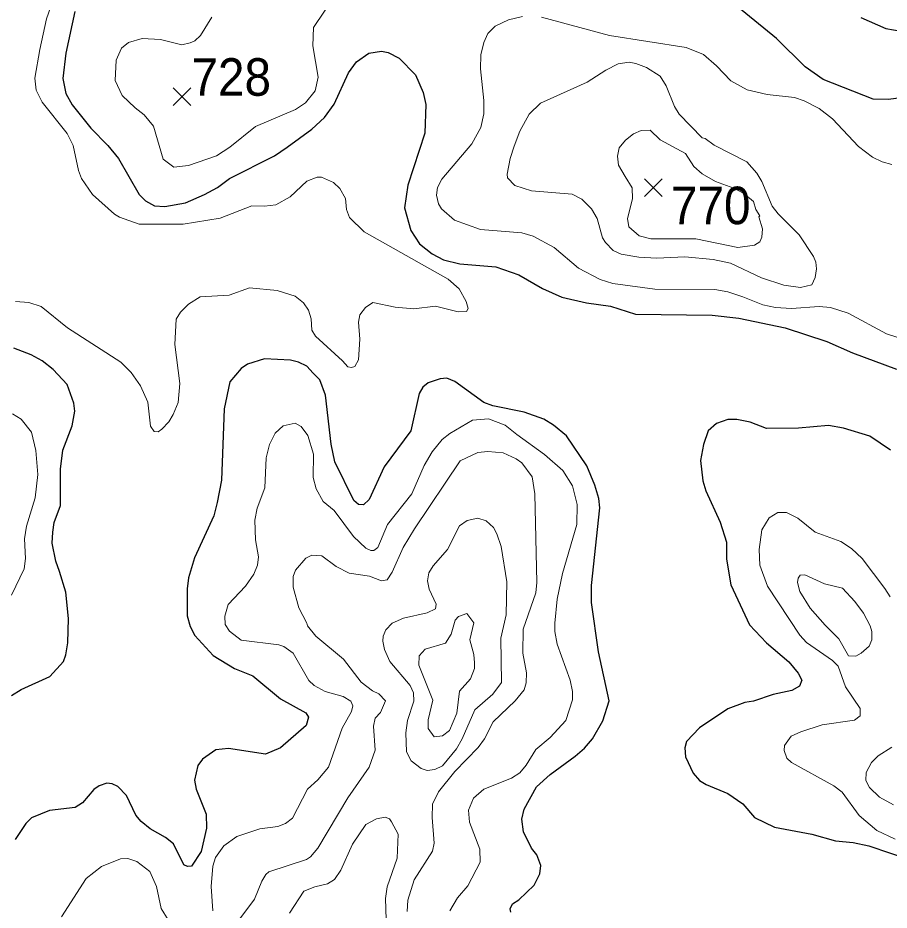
# Model space of a CAD drawing. Extents: x 294.2 to 320.3, y 7482.7 to 7510.7.
# Drawn here: x 315.127 to 316.982, y 7499.176 to 7501.077 of the extents above; entities that cross this region are included whole.
import ezdxf
from ezdxf.enums import TextEntityAlignment as Align

# ---------------------------------------------------------------- set-up
doc = ezdxf.new("R2010")
doc.units = 0
doc.header["$LTSCALE"] = 0.032
for name, color, linetype, lineweight in [('1', 7, 'Continuous', 25), ('2', 7, 'Continuous', 13), ('21', 7, 'Continuous', 25)]:
    doc.layers.add(name, color=color, linetype=linetype, lineweight=lineweight)
doc.layers.add('61', color=7, linetype='Continuous')

msp = doc.modelspace()

# ---------------------------------------------------------------- linework, layer by layer
at = {"layer": '1'}
for points in [[(315.2486, 7501.0903), (315.2292, 7501.0011), (315.2231, 7500.9473), (315.2292, 7500.915), (315.2425, 7500.8914), (315.2824, 7500.8414), (315.319, 7500.8048)], [(317.0073, 7500.9061), (316.9807, 7500.9023), (316.948, 7500.9034), (316.8421, 7500.9453), (316.8038, 7500.9722), (316.7422, 7501.0324), (316.6579, 7501.1012)], [(316.922, 7501.0771), (316.9752, 7501.0539), (317.0407, 7501.0426)], [(315.4837, 7500.6827), (315.5248, 7500.7004), (315.5525, 7500.7149), (315.5775, 7500.7343), (315.6739, 7500.7827), (315.7006, 7500.801), (315.7533, 7500.8392), (315.7799, 7500.864), (315.8004, 7500.8925), (315.8314, 7500.9595), (315.848, 7500.9827), (315.8741, 7501.0015), (315.9013, 7501.0053), (315.9157, 7501.0026), (315.939, 7500.9908), (315.9739, 7500.9553), (315.99, 7500.9176), (315.9955, 7500.8918), (315.9933, 7500.831), (315.9573, 7500.7202), (315.9501, 7500.6718), (315.9639, 7500.6234), (315.9822, 7500.5949), (316.0094, 7500.5739), (316.0332, 7500.561), (316.0681, 7500.5524), (316.1447, 7500.5459), (316.1941, 7500.5293), (316.2439, 7500.5002), (316.2855, 7500.4814), (316.3382, 7500.4696), (316.3892, 7500.4626), (316.4419, 7500.4454), (316.6055, 7500.4433), (316.6624, 7500.4368), (316.7606, 7500.4159), (316.8499, 7500.3874), (316.9042, 7500.3632), (316.9979, 7500.3283)], [(315.319, 7500.8048), (315.3412, 7500.7768), (315.3856, 7500.6999), (315.3989, 7500.687), (315.4183, 7500.6763), (315.4399, 7500.6747), (315.4837, 7500.6827)], [(315.1134, 7499.6329), (315.1339, 7499.6458), (315.1955, 7499.6732), (315.2243, 7499.7055), (315.2293, 7499.7194), (315.2332, 7499.7453), (315.2349, 7499.7969), (315.2293, 7499.8534), (315.216, 7499.897), (315.2077, 7499.9195), (315.1999, 7499.9577), (315.2016, 7499.9808), (315.2044, 7500.0018), (315.2176, 7500.0378), (315.2182, 7500.1152), (315.2232, 7500.1555), (315.2426, 7500.2075), (315.2487, 7500.2387), (315.2465, 7500.2559), (315.2321, 7500.2957), (315.2021, 7500.3274), (315.1788, 7500.3457), (315.1556, 7500.3586), (315.1184, 7500.3731)], [(315.9639, 7500.1966), (315.9074, 7500.1202), (315.8752, 7500.0508), (315.863, 7500.039), (315.8525, 7500.0401), (315.8425, 7500.0481), (315.8019, 7500.1304), (315.7941, 7500.1686), (315.782, 7500.2729), (315.7698, 7500.3057), (315.7559, 7500.3197), (315.7426, 7500.3347), (315.7249, 7500.3428), (315.7077, 7500.3471), (315.6522, 7500.3503), (315.6161, 7500.3385), (315.6028, 7500.3299), (315.5784, 7500.3009), (315.5662, 7500.2439), (315.5606, 7500.0917), (315.5512, 7500.0439), (315.5445, 7500.0154), (315.5035, 7499.9266), (315.4907, 7499.8836), (315.4874, 7499.86), (315.4874, 7499.803), (315.4941, 7499.7799), (315.504, 7499.7611), (315.5428, 7499.7181), (315.5883, 7499.6907), (315.6271, 7499.6746), (315.6865, 7499.6262), (315.7403, 7499.5961), (315.7458, 7499.5869), (315.7408, 7499.5692), (315.6865, 7499.5218), (315.6545, 7499.5081), (315.5758, 7499.5202), (315.5489, 7499.517), (315.52, 7499.4977), (315.5101, 7499.4837), (315.5034, 7499.4525), (315.5067, 7499.4332), (315.5284, 7499.3805), (315.5289, 7499.3504), (315.5173, 7499.3009), (315.4967, 7499.2692), (315.4884, 7499.2686), (315.4807, 7499.2724), (315.4585, 7499.317), (315.4418, 7499.3305), (315.4085, 7499.3488), (315.3897, 7499.3644), (315.378, 7499.3778), (315.3586, 7499.4203), (315.3403, 7499.4391), (315.3281, 7499.445), (315.3165, 7499.4461), (315.3004, 7499.4407), (315.2887, 7499.4327), (315.2648, 7499.4042), (315.2493, 7499.3945), (315.1944, 7499.3881), (315.1561, 7499.3725), (315.1439, 7499.3607), (315.1212, 7499.3263)], [(316.0577, 7500.302), (316.0405, 7500.309), (316.0261, 7500.3079), (316.0005, 7500.2993), (315.9894, 7500.2901), (315.9817, 7500.2762), (315.9639, 7500.1966)], [(316.1769, 7499.1712), (316.1752, 7499.1787), (316.1802, 7499.1889), (316.1941, 7499.1981), (316.2262, 7499.2293), (316.2384, 7499.253), (316.2406, 7499.2712), (316.2323, 7499.2933), (316.2207, 7499.3078), (316.2034, 7499.3427), (316.2001, 7499.3696), (316.2051, 7499.3906), (316.2312, 7499.4384), (316.2606, 7499.4648), (316.3138, 7499.5035), (316.3338, 7499.5207), (316.3504, 7499.5406), (316.3726, 7499.5793), (316.3859, 7499.6218), (316.3637, 7499.7261), (316.3483, 7499.8314), (316.3488, 7499.8673), (316.3666, 7500.033), (316.3644, 7500.0524), (316.3555, 7500.0809), (316.3383, 7500.1223), (316.2956, 7500.1858), (316.2673, 7500.2089), (316.2468, 7500.2213), (316.2052, 7500.2363), (316.1381, 7500.2498), (316.1192, 7500.2573), (316.0577, 7500.302)], [(316.9848, 7500.1557), (316.941, 7500.1853), (316.885, 7500.2025), (316.8534, 7500.2079), (316.7891, 7500.2024), (316.7214, 7500.2019), (316.6865, 7500.2153), (316.6582, 7500.2207), (316.6388, 7500.2207), (316.6144, 7500.2121), (316.5972, 7500.197), (316.5867, 7500.1675), (316.5806, 7500.1336), (316.5856, 7500.0906), (316.5917, 7500.0691), (316.6227, 7500.0024), (316.636, 7499.9594), (316.636, 7499.9234), (316.6454, 7499.8691), (316.6848, 7499.7836), (316.7209, 7499.7449), (316.7686, 7499.7046), (316.7886, 7499.6809), (316.7963, 7499.6659), (316.7913, 7499.6529), (316.7752, 7499.6438), (316.7353, 7499.6352), (316.6937, 7499.6206), (316.6748, 7499.6184)], [(316.6748, 7499.6184), (316.6388, 7499.6045), (316.5783, 7499.5642), (316.5511, 7499.5351), (316.5472, 7499.5217), (316.5484, 7499.5023), (316.565, 7499.4679)], [(316.565, 7499.4679), (316.5783, 7499.4523), (316.5927, 7499.4431), (316.6387, 7499.4243), (316.6709, 7499.4023), (316.6958, 7499.3732), (316.7379, 7499.3522), (316.8173, 7499.3377), (316.8683, 7499.3232), (316.906, 7499.32), (316.9387, 7499.313), (317.0313, 7499.2818)]]:
    msp.add_lwpolyline(points, dxfattribs=at)
at = {"layer": '2'}
for points in [[(315.5399, 7501.0779), (315.5162, 7501.0389), (315.5041, 7501.0275), (315.4939, 7501.023), (315.4766, 7501.0193), (315.4307, 7501.0306), (315.3917, 7501.0326), (315.3624, 7501.0243), (315.3477, 7501.0121), (315.3362, 7500.9866), (315.3342, 7500.9432), (315.349, 7500.9112), (315.377, 7500.8851), (315.3962, 7500.8697), (315.416, 7500.8455), (315.4364, 7500.7753), (315.4594, 7500.7586), (315.4907, 7500.7619), (315.5501, 7500.7829), (315.5788, 7500.8008), (315.6331, 7500.8449), (315.718, 7500.8812), (315.7397, 7500.8953), (315.7601, 7500.9208), (315.7665, 7500.9502), (315.755, 7501.0166), (315.7569, 7501.0562), (315.8036, 7501.1264)], [(315.1963, 7501.0984), (315.1881, 7501.0741), (315.174, 7501.009), (315.1631, 7500.9477), (315.1664, 7500.9221), (315.1791, 7500.8966), (315.2321, 7500.8302), (315.2449, 7500.8047), (315.2563, 7500.751), (315.2627, 7500.7344), (315.2857, 7500.6999), (315.333, 7500.6584), (315.3432, 7500.652), (315.3854, 7500.6373), (315.4792, 7500.6367), (315.5578, 7500.6501), (315.6254, 7500.6763), (315.6522, 7500.675), (315.6765, 7500.6782), (315.7071, 7500.6955), (315.7422, 7500.7287), (315.7646, 7500.7369), (315.7736, 7500.7369), (315.7991, 7500.7261), (315.8125, 7500.7133), (315.8246, 7500.6916), (315.8271, 7500.668), (315.8329, 7500.6514), (315.8642, 7500.6207), (316.043, 7500.5199), (316.0666, 7500.4994), (316.0819, 7500.4726), (316.0858, 7500.4573), (316.0825, 7500.4509), (316.0647, 7500.4503), (316.0162, 7500.4624), (315.9702, 7500.4567), (315.9306, 7500.4605), (315.8827, 7500.47), (315.8674, 7500.4598), (315.8553, 7500.4439), (315.8527, 7500.428), (315.8552, 7500.3922), (315.8527, 7500.3481), (315.8444, 7500.3341), (315.8374, 7500.3315), (315.8297, 7500.3328), (315.8182, 7500.3462), (315.7607, 7500.3985), (315.7531, 7500.4114), (315.7518, 7500.4356), (315.7461, 7500.4535), (315.7352, 7500.4694), (315.7174, 7500.4835), (315.6791, 7500.4956), (315.6203, 7500.5014), (315.5769, 7500.486), (315.5156, 7500.4822), (315.4907, 7500.4669), (315.4735, 7500.4496), (315.4645, 7500.4343), (315.4613, 7500.3807), (315.4722, 7500.2977), (315.4683, 7500.2568), (315.4575, 7500.2313), (315.4486, 7500.216), (315.4339, 7500.2006), (315.4262, 7500.1949), (315.4173, 7500.1955), (315.4096, 7500.2064), (315.4039, 7500.2581), (315.3885, 7500.2926), (315.3687, 7500.3207), (315.3464, 7500.343), (315.2327, 7500.4164), (315.1766, 7500.4618), (315.1504, 7500.47), (315.1223, 7500.472)], [(317.0186, 7500.3896), (316.9764, 7500.4036), (316.8947, 7500.4471), (316.8577, 7500.4598), (316.8334, 7500.4618), (316.7747, 7500.4573), (316.7402, 7500.4592), (316.7134, 7500.4649), (316.6704, 7500.4824), (316.6388, 7500.493), (316.6112, 7500.498), (316.4835, 7500.4988), (316.3942, 7500.5109), (316.3673, 7500.5192), (316.3207, 7500.5435), (316.269, 7500.5875), (316.2243, 7500.6118), (316.2001, 7500.6182), (316.112, 7500.6258), (316.057, 7500.6456), (316.0289, 7500.6699), (316.0225, 7500.6801), (316.0187, 7500.6987), (316.0206, 7500.7153), (316.0296, 7500.7331), (316.0934, 7500.8078), (316.1126, 7500.843), (316.119, 7500.8723), (316.1196, 7500.9004), (316.1119, 7500.9681), (316.1126, 7500.9975), (316.119, 7501.0243), (316.1279, 7501.0434), (316.1432, 7501.0587), (316.172, 7501.0722), (316.2013, 7501.0792)], [(316.2422, 7501.0779), (316.3865, 7501.039), (316.5499, 7501.0134), (316.587, 7500.9981), (316.615, 7500.9745), (316.6451, 7500.9425), (316.6802, 7500.9234), (316.7223, 7500.9131), (316.7804, 7500.9068), (316.8015, 7500.8998), (316.8334, 7500.8832), (316.8615, 7500.8615), (316.9171, 7500.8027), (316.9471, 7500.7797), (316.9675, 7500.7701), (316.9879, 7500.7644)], [(315.1159, 7500.2332), (315.1338, 7500.2217)], [(315.1338, 7500.2217), (315.1561, 7500.1943), (315.1657, 7500.1547), (315.1695, 7500.1036), (315.1638, 7500.0538), (315.1453, 7499.9938), (315.1414, 7499.967)], [(315.8404, 7499.6111), (315.8363, 7499.6212), (315.8199, 7499.6309), (315.7812, 7499.6418), (315.7582, 7499.6546), (315.7467, 7499.665), (315.7135, 7499.723), (315.6937, 7499.7371), (315.6829, 7499.7409), (315.6024, 7499.7511), (315.5775, 7499.7697), (315.5686, 7499.7843), (315.5679, 7499.8022), (315.575, 7499.8271), (315.612, 7499.866), (315.6292, 7499.8916), (315.6376, 7499.9108), (315.6394, 7499.9287), (315.633, 7499.9644), (315.6318, 7500.0066), (315.6363, 7500.0321), (315.6529, 7500.0755), (315.656, 7500.1394), (315.6631, 7500.1675), (315.6752, 7500.1917), (315.6918, 7500.2077), (315.7174, 7500.2128), (315.7301, 7500.2057), (315.7448, 7500.1866), (315.7563, 7500.147), (315.7556, 7500.0972), (315.762, 7500.073), (315.7774, 7500.0461), (315.8004, 7500.027), (315.8419, 7499.972), (315.868, 7499.9465), (315.8789, 7499.9421), (315.8853, 7499.9421), (315.8936, 7499.9484), (315.914, 7499.9976), (315.9663, 7500.0627), (315.9919, 7500.1228), (316.0091, 7500.1521), (316.0308, 7500.1783), (316.0468, 7500.1911), (316.0953, 7500.2192), (316.1292, 7500.2223), (316.1649, 7500.2089), (316.1898, 7500.1891), (316.2486, 7500.1464), (316.2875, 7500.1125), (316.308, 7500.0793), (316.3182, 7500.0397), (316.3175, 7499.9976), (316.2868, 7499.8929), (316.2754, 7499.838), (316.2702, 7499.7869), (316.2702, 7499.769), (316.2754, 7499.7422), (316.3028, 7499.6656), (316.3079, 7499.6413), (316.308, 7499.6235), (316.2939, 7499.5801), (316.2607, 7499.5436), (316.2301, 7499.5181), (316.2096, 7499.4843), (316.1956, 7499.4683), (316.1784, 7499.4568), (316.1196, 7499.4332), (316.0972, 7499.414), (316.0864, 7499.3885), (316.0889, 7499.3629), (316.1106, 7499.3055), (316.1113, 7499.278), (316.0851, 7499.2276), (316.0634, 7499.2021), (316.0468, 7499.174)], [(315.5973, 7499.1542), (315.6312, 7499.1995), (315.6465, 7499.2378), (315.6548, 7499.2519), (315.6618, 7499.2576), (315.7417, 7499.2838), (315.7503, 7499.2894), (315.7658, 7499.3077), (315.8297, 7499.4147), (315.8749, 7499.4801), (315.8876, 7499.5166), (315.8847, 7499.5678), (315.8882, 7499.5845), (315.8991, 7499.597), (315.91, 7499.6215), (315.8957, 7499.6365), (315.8819, 7499.6432), (315.8578, 7499.6616), (315.8208, 7499.7103), (315.7614, 7499.7594), (315.7435, 7499.7812), (315.7422, 7499.7869), (315.7257, 7499.8201), (315.7135, 7499.8635), (315.7135, 7499.8865), (315.7186, 7499.8999), (315.7402, 7499.9257), (315.7528, 7499.9319), (315.7746, 7499.9308), (315.8051, 7499.9079), (315.8323, 7499.8935), (315.8757, 7499.8872), (315.9012, 7499.8775), (315.9134, 7499.8795), (315.9242, 7499.8955), (315.9472, 7499.9484), (315.9714, 7499.988), (316.0689, 7500.1327), (316.1068, 7500.1505), (316.128, 7500.1528), (316.1602, 7500.15), (316.1879, 7500.1374), (316.2, 7500.1285), (316.2224, 7500.0985), (316.2281, 7500.0627), (316.2319, 7499.8738), (316.2298, 7499.8517), (316.2032, 7499.7742), (316.2026, 7499.7231), (316.21, 7499.6816), (316.2094, 7499.6599), (316.2054, 7499.6449), (316.1859, 7499.6215), (316.1394, 7499.5768), (316.1209, 7499.5404), (316.1075, 7499.5226), (316.0577, 7499.4709)], [(316.9951, 7499.3268), (316.9561, 7499.3455), (316.9182, 7499.3772), (316.8819, 7499.4268), (316.8647, 7499.4408), (316.7747, 7499.4906), (316.7644, 7499.4996), (316.7587, 7499.5162), (316.7593, 7499.5264), (316.774, 7499.5462), (316.7945, 7499.5558), (316.8398, 7499.5705), (316.9088, 7499.5807), (316.9209, 7499.5896), (316.9209, 7499.6056), (316.8896, 7499.6516), (316.8736, 7499.6956), (316.8615, 7499.7077), (316.8066, 7499.746), (316.7919, 7499.7613), (316.7236, 7499.8661), (316.707, 7499.9108), (316.7057, 7499.944), (316.7115, 7499.9861), (316.7268, 7500.0116), (316.7453, 7500.0231), (316.7638, 7500.0225), (316.7875, 7500.011), (316.8245, 7499.981), (316.8794, 7499.9612), (316.9024, 7499.9459), (316.9247, 7499.9248), (316.9732, 7499.8609), (316.9841, 7499.8431)], [(315.1414, 7499.967), (315.1434, 7499.9248), (315.1402, 7499.9025), (315.1133, 7499.8469)], [(315.7122, 7499.3719), (315.7435, 7499.4338), (315.7659, 7499.4536), (315.7882, 7499.4804), (315.8176, 7499.5635), (315.8375, 7499.5989), (315.8404, 7499.6111)], [(316.9918, 7499.4), (316.9618, 7499.4166), (316.9407, 7499.437), (316.9324, 7499.4523), (316.933, 7499.469), (316.9445, 7499.49), (316.9592, 7499.5047), (316.9881, 7499.5232)], [(316.0577, 7499.4709), (316.0225, 7499.4281), (316.0097, 7499.4013), (316.0091, 7499.3732), (316.0136, 7499.3183), (316.0097, 7499.3017), (315.9708, 7499.2404)], [(315.5424, 7499.174), (315.5386, 7499.2263), (315.5424, 7499.2698), (315.5482, 7499.2876), (315.5654, 7499.3125), (315.5935, 7499.333), (315.642, 7499.3489), (315.681, 7499.354), (315.6969, 7499.3604), (315.7122, 7499.3719)], [(315.7052, 7499.1695), (315.7359, 7499.2161), (315.7595, 7499.2257), (315.7863, 7499.2321), (315.8016, 7499.241), (315.8151, 7499.2608), (315.8393, 7499.3163), (315.8681, 7499.3585), (315.891, 7499.37), (315.9095, 7499.3738), (315.9185, 7499.37), (315.9229, 7499.3642), (315.937, 7499.3374), (315.9344, 7499.2864), (315.9134, 7499.2251), (315.9101, 7499.2008), (315.9114, 7499.1561)], [(315.22, 7499.1612), (315.2729, 7499.2429), (315.3049, 7499.2691), (315.3458, 7499.285), (315.3611, 7499.2857), (315.3803, 7499.2793), (315.4083, 7499.2582), (315.4223, 7499.2263), (315.432, 7499.179), (315.4473, 7499.1548)], [(315.9708, 7499.2404), (315.9574, 7499.197), (315.9561, 7499.1727)]]:
    msp.add_lwpolyline(points, dxfattribs=at)
for points in [[(316.3073, 7500.7012), (316.2205, 7500.7082), (316.1854, 7500.7197), (316.17, 7500.7357), (316.1688, 7500.7434), (316.1752, 7500.7766), (316.1841, 7500.8034), (316.1962, 7500.8353), (316.216, 7500.8711), (316.2402, 7500.8947), (316.3392, 7500.9393), (316.3788, 7500.9649), (316.4056, 7500.9783), (316.4286, 7500.9821), (316.4427, 7500.9795), (316.4657, 7500.9706), (316.4944, 7500.9521), (316.5078, 7500.9317), (316.525, 7500.8877), (316.5353, 7500.8711), (316.5844, 7500.8212), (316.5908, 7500.8193), (316.6099, 7500.8053), (316.6789, 7500.7701), (316.7006, 7500.7459), (316.7115, 7500.728), (316.7332, 7500.6757), (316.746, 7500.6591), (316.7906, 7500.6144), (316.8213, 7500.5684), (316.8264, 7500.5563), (316.8277, 7500.5416), (316.8244, 7500.5237), (316.8174, 7500.5077), (316.7938, 7500.502), (316.7581, 7500.5071), (316.7108, 7500.5224), (316.6444, 7500.5537), (316.6074, 7500.562), (316.5474, 7500.5671), (316.4874, 7500.5645), (316.4491, 7500.5665), (316.412, 7500.5729), (316.3948, 7500.5811), (316.3782, 7500.5978), (316.3718, 7500.608), (316.3603, 7500.6489), (316.3488, 7500.6699), (316.3278, 7500.6904)], [(316.4202, 7500.7388), (316.4063, 7500.7625), (316.4037, 7500.7817), (316.4076, 7500.7995), (316.4209, 7500.8161), (316.4382, 7500.8295), (316.4542, 7500.8365), (316.4733, 7500.8372), (316.495, 7500.8168), (316.5486, 7500.7874), (316.5665, 7500.76), (316.5844, 7500.744), (316.6125, 7500.728), (316.6514, 7500.714), (316.6731, 7500.7022), (316.6931, 7500.6855), (316.6986, 7500.6683), (316.707, 7500.6548), (316.7051, 7500.6527), (316.7127, 7500.6272), (316.7115, 7500.6093), (316.707, 7500.5997), (316.6955, 7500.592), (316.6598, 7500.5875), (316.5704, 7500.6061), (316.4746, 7500.6061), (316.4497, 7500.6124), (316.428, 7500.631), (316.4254, 7500.6489), (316.4357, 7500.691), (316.435, 7500.7146)], [(316.0608, 7499.5194), (316.0315, 7499.483), (316.0149, 7499.4753), (315.9989, 7499.4734), (315.9861, 7499.4773), (315.9644, 7499.4938), (315.9548, 7499.513), (315.953, 7499.5532), (315.9568, 7499.5801), (315.9702, 7499.6209), (315.9696, 7499.6388), (315.9625, 7499.6541), (315.9191, 7499.7051), (315.9076, 7499.7307), (315.9044, 7499.7486), (315.905, 7499.7594), (315.9108, 7499.7729), (315.9242, 7499.7869), (315.9485, 7499.7978), (315.9983, 7499.8093), (316.0161, 7499.8175), (316.0181, 7499.8277), (316.0028, 7499.8597), (315.9995, 7499.8776), (316.0021, 7499.8942), (316.0117, 7499.9095), (316.0417, 7499.944), (316.0672, 7499.9944), (316.0839, 7500.0059), (316.1068, 7500.011), (316.1241, 7500.0053), (316.14, 7499.9906), (316.1471, 7499.9772), (316.156, 7499.9504), (316.1681, 7499.875), (316.1668, 7499.8048), (316.1553, 7499.755), (316.1566, 7499.6605), (316.1387, 7499.6362), (316.0998, 7499.6024), (316.073, 7499.5405)], [(316.8458, 7499.7828), (316.8749, 7499.7537), (316.896, 7499.7173), (316.9113, 7499.7167), (316.9228, 7499.723), (316.9394, 7499.7384), (316.9456, 7499.7517), (316.9452, 7499.769), (316.9416, 7499.7816), (316.9274, 7499.8085), (316.9094, 7499.8329), (316.8832, 7499.8616), (316.8449, 7499.8712), (316.8028, 7499.8903), (316.7925, 7499.889), (316.7887, 7499.8827), (316.7874, 7499.8738), (316.7919, 7499.8546), (316.8142, 7499.8188)], [(316.0991, 7499.7026), (316.0979, 7499.7204), (316.0895, 7499.7516), (316.0979, 7499.7875), (316.0832, 7499.808), (316.0653, 7499.8016), (316.0583, 7499.7933), (316.05, 7499.7639), (316.0379, 7499.7447), (315.9945, 7499.7314), (315.9817, 7499.7173), (315.981, 7499.6975), (316.0104, 7499.6234), (316.0008, 7499.5813), (316.0008, 7499.5628), (316.0136, 7499.5449), (316.0315, 7499.5468), (316.0459, 7499.5587), (316.0621, 7499.5954), (316.0672, 7499.642), (316.0909, 7499.6688), (316.0991, 7499.6905)]]:
    msp.add_lwpolyline(points, close=True, dxfattribs=at)
at = {"layer": '21'}
for p, q in [((315.4577, 7500.9274), (315.4952, 7500.8899)), ((315.4952, 7500.9274), (315.4577, 7500.8899)), ((316.4615, 7500.7335), (316.499, 7500.696)), ((316.499, 7500.7335), (316.4615, 7500.696))]:
    msp.add_line(p, q, dxfattribs=at)

# ---------------------------------------------------------------- texts
at = {"layer": '61', "width": 0.95}
for s, p in [('728', (315.5814, 7500.9105)), ('770', (316.6024, 7500.6369))]:
    msp.add_text(s, height=0.08, dxfattribs=at).set_placement(p, align=Align.CENTER)

doc.saveas('drawing.dxf')
